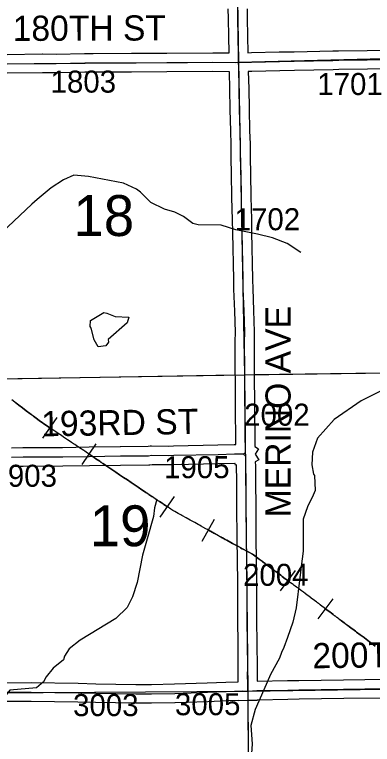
# Model space of a CAD drawing. Extents: x 23.6 to 68.7, y -63 to -29.
# Drawn here: x 44.865 to 46.003, y -43.771 to -41.451 of the extents above; entities that cross this region are included whole.
import ezdxf

# ---------------------------------------------------------------- set-up
doc = ezdxf.new("R2010")
doc.units = 0
for name, color, linetype in [('tdCoHydroRiver', 7, 'Continuous'), ('tdCoPipe', 7, 'Continuous'), ('tdCoSecRdNmbr', 7, 'Continuous'), ('tdCoSecRdTxt', 7, 'Continuous'), ('tdCoSecRteBand', 7, 'Continuous'), ('tdCoSecRteCL', 7, 'Continuous'), ('tdCoSectLine', 7, 'Continuous'), ('tdCoSectLinePart', 7, 'Continuous'), ('tdCoSectNmbr', 7, 'Continuous'), ('tdCoSurfEarth', 7, 'Continuous'), ('tdCoSurfGravel', 7, 'Continuous')]:
    doc.layers.add(name, color=color, linetype=linetype)

msp = doc.modelspace()

# ---------------------------------------------------------------- linework, layer by layer
at = {"layer": 'tdCoHydroRiver'}
for points in [[(45.4491, -42.1189), (45.4314, -42.1144), (45.4023, -42.0926), (45.3749, -42.0786), (45.3412, -42.0695), (45.2977, -42.0478), (45.2652, -42.015), (45.2524, -42.0056), (45.2112, -41.9871), (45.1005, -41.966), (45.0531, -41.9617), (45.0201, -41.9762), (44.9809, -42.0019), (44.9371, -42.0386), (44.9198, -42.053), (44.8244, -42.1439), (44.7948, -42.1836), (44.7854, -42.19)], [(45.775, -42.2069), (45.7316, -42.179), (45.6852, -42.1606), (45.6373, -42.1484), (45.5687, -42.135), (45.5223, -42.1197), (45.4491, -42.1189)], [(46.2978, -42.2343), (46.303, -42.2722), (46.2936, -42.2833), (46.2403, -42.3139), (46.231, -42.3282), (46.2141, -42.3742), (46.2127, -42.3868), (46.2096, -42.3963), (46.2069, -42.4421), (46.2118, -42.4547), (46.2137, -42.4799), (46.2107, -42.4957), (46.2013, -42.5037), (46.1683, -42.5152), (46.1355, -42.5502), (46.1199, -42.563), (46.0605, -42.6221), (46.0325, -42.6462), (45.9667, -42.6787), (45.8808, -42.7384), (45.8279, -42.7976), (45.8127, -42.8421), (45.81, -42.8817)], [(45.1309, -42.5072), (45.1181, -42.4852), (45.1083, -42.4474), (45.1051, -42.4427), (45.1065, -42.4237), (45.1488, -42.3981), (45.1583, -42.3996), (45.1853, -42.4104), (45.2279, -42.4131), (45.2233, -42.4305), (45.1623, -42.4832), (45.1639, -42.4926), (45.1546, -42.5038), (45.1309, -42.5072)], [(45.81, -42.8817), (45.8152, -42.9118), (45.8185, -42.9165), (45.8208, -42.9641), (45.8147, -42.9785), (45.7963, -43.0153), (45.7828, -43.0551), (45.7823, -43.1562), (45.7765, -43.2052), (45.7722, -43.2415), (45.7606, -43.3364), (45.75, -43.3823), (45.7332, -43.4314), (45.7209, -43.4631), (45.7132, -43.4789), (45.7071, -43.4964), (45.6792, -43.5488), (45.6577, -43.5979), (45.6299, -43.6598), (45.6163, -43.7105), (45.6201, -43.7688), (45.6174, -43.8146)], [(45.3171, -42.9922), (45.3095, -43.0191), (45.3066, -43.046), (45.2867, -43.1172), (45.2714, -43.1694), (45.2549, -43.2564), (45.2395, -43.3023), (45.2225, -43.3356), (45.1865, -43.3707), (45.0735, -43.4397), (45.039, -43.4668), (45.0235, -43.4906), (45.0204, -43.5017), (44.9875, -43.5289), (44.9657, -43.5559), (44.9564, -43.5718), (44.9345, -43.5909), (44.8493, -43.5981), (44.8337, -43.6187), (44.8228, -43.6394), (44.7998, -43.7074), (44.7895, -43.788)]]:
    msp.add_lwpolyline(points, dxfattribs=at)
at = {"layer": 'tdCoPipe'}
for p, q in [((44.955, -42.7979), (45.0002, -42.7316)), ((45.0796, -42.8816), (45.1246, -42.8152)), ((45.3284, -43.0488), (45.3737, -42.9827)), ((45.4617, -43.1247), (45.5011, -43.0549)), ((45.7102, -43.2825), (45.7578, -43.218)), ((45.83, -43.3722), (45.8782, -43.3081))]:
    msp.add_line(p, q, dxfattribs=at)
for points in [[(44.8558, -42.675), (44.8663, -42.6831), (44.8782, -42.6921), (44.89, -42.7011), (44.9019, -42.71), (44.9136, -42.7189), (44.9196, -42.7234), (44.9218, -42.7251), (44.924, -42.7266), (44.9255, -42.7279), (44.9376, -42.7369), (44.939, -42.738), (44.9476, -42.7443), (44.9496, -42.7458), (44.961, -42.7536), (44.9723, -42.7614), (44.9775, -42.7647), (44.9776, -42.7648)], [(46.0119, -43.4587), (45.9998, -43.4497), (45.9935, -43.4447), (45.9882, -43.4408), (45.9776, -43.4326), (45.9763, -43.4317), (45.9643, -43.4227), (45.9522, -43.4138), (45.9486, -43.411), (45.9404, -43.4049), (45.9383, -43.4034), (45.9296, -43.397), (45.9284, -43.3961), (45.9165, -43.3872), (45.915, -43.3861), (45.9128, -43.3844), (45.9045, -43.3783), (45.8996, -43.3745), (45.8936, -43.37), (45.8926, -43.3691), (45.8909, -43.368), (45.8889, -43.3665), (45.8851, -43.3637), (45.8815, -43.3609), (45.8789, -43.359), (45.8777, -43.3582), (45.8712, -43.3531), (45.8684, -43.3509), (45.867, -43.35), (45.8562, -43.3418), (45.855, -43.3409), (45.8454, -43.3337), (45.8435, -43.3323), (45.8369, -43.3273), (45.832, -43.3236), (45.8309, -43.3226), (45.8283, -43.3208), (45.8246, -43.318), (45.8201, -43.3147), (45.8191, -43.3139), (45.8081, -43.3057), (45.8067, -43.3046), (45.8003, -43.2999), (45.7954, -43.2962), (45.7892, -43.2916), (45.7833, -43.2873), (45.7774, -43.2829), (45.7731, -43.2797), (45.7663, -43.2744), (45.7652, -43.2736), (45.7614, -43.2708), (45.7577, -43.268), (45.7545, -43.2656), (45.7508, -43.2629), (45.7474, -43.2603), (45.7428, -43.2569), (45.7402, -43.2549), (45.7388, -43.2539), (45.7277, -43.2457), (45.7257, -43.2442), (45.7158, -43.2369), (45.7111, -43.2333), (45.7038, -43.2279), (45.6995, -43.2248), (45.6955, -43.2218), (45.6917, -43.219), (45.6796, -43.21), (45.6677, -43.201), (45.6648, -43.1988), (45.6614, -43.1962), (45.6558, -43.1919), (45.6547, -43.1911), (45.6465, -43.1848), (45.644, -43.1829), (45.6329, -43.1746), (45.6242, -43.1681), (45.6211, -43.1664), (45.6094, -43.1601), (45.6032, -43.1567), (45.5915, -43.1505), (45.5887, -43.149), (45.5837, -43.1459), (45.5808, -43.1444), (45.5785, -43.1431), (45.5768, -43.1422), (45.5661, -43.1363), (45.5641, -43.1352), (45.558, -43.1319), (45.553, -43.1291), (45.5398, -43.122), (45.5348, -43.1192), (45.5283, -43.1156), (45.5267, -43.1148), (45.5251, -43.1138), (45.5215, -43.1119), (45.5196, -43.1109), (45.5154, -43.1086), (45.5134, -43.1075), (45.5003, -43.1003), (45.4986, -43.0993), (45.4952, -43.0974), (45.4937, -43.0965), (45.4882, -43.0936), (45.4869, -43.0928), (45.4821, -43.0903), (45.4781, -43.088), (45.4751, -43.0864), (45.4619, -43.0792), (45.4602, -43.0782), (45.4581, -43.0771), (45.4533, -43.0744), (45.4492, -43.0721), (45.4435, -43.069), (45.4378, -43.0657), (45.4361, -43.0649), (45.4234, -43.0578), (45.4103, -43.0506), (45.3994, -43.0447), (45.3971, -43.0435), (45.394, -43.0417), (45.3914, -43.0403), (45.387, -43.0379), (45.3856, -43.0371), (45.3746, -43.0311), (45.3686, -43.0277), (45.362, -43.0233), (45.3497, -43.0149), (45.3481, -43.0138), (45.3446, -43.0114), (45.3396, -43.0081), (45.3372, -43.0065), (45.3311, -43.0024), (45.326, -42.999), (45.3186, -42.9941), (45.3139, -42.991), (45.3119, -42.9896), (45.3074, -42.9866), (45.304, -42.9844), (45.3018, -42.9829), (45.292, -42.9762), (45.287, -42.9729), (45.2825, -42.9698), (45.2782, -42.9669), (45.27, -42.9614), (45.2576, -42.9531), (45.2453, -42.9449), (45.2386, -42.9405), (45.2359, -42.9386), (45.2236, -42.9304), (45.211, -42.9221), (45.1989, -42.9139), (45.1865, -42.9056), (45.174, -42.8972), (45.1616, -42.8888), (45.1504, -42.8812), (45.1458, -42.8781), (45.1454, -42.8778), (45.1451, -42.8775), (45.1439, -42.8767), (45.1436, -42.8765), (45.1429, -42.8761), (45.1422, -42.8756), (45.141, -42.8748), (45.1402, -42.8742), (45.1398, -42.8738), (45.1394, -42.8736), (45.1379, -42.8727), (45.1376, -42.8724), (45.1371, -42.8721), (45.1356, -42.871), (45.1236, -42.863), (45.1175, -42.8588), (45.1053, -42.8506), (45.0939, -42.8429), (45.0921, -42.8416), (45.0879, -42.8388), (45.0848, -42.8368), (45.0799, -42.8335), (45.0771, -42.8316), (45.0645, -42.8234), (45.061, -42.821), (45.0562, -42.8177), (45.0521, -42.815), (45.0461, -42.811), (45.0414, -42.8078), (45.0332, -42.8022), (45.0208, -42.794), (45.0138, -42.7892), (45.0083, -42.7855), (45.0003, -42.7801), (44.9959, -42.7772), (44.9834, -42.7688), (44.9774, -42.7647), (44.9723, -42.7614), (44.961, -42.7536), (44.9496, -42.7459), (44.9475, -42.7444), (44.939, -42.7381), (44.9375, -42.737), (44.9255, -42.7279), (44.924, -42.7267), (44.9218, -42.7251), (44.9196, -42.7234), (44.9135, -42.7189), (44.9019, -42.7101), (44.89, -42.7011), (44.8782, -42.6921), (44.8662, -42.6831), (44.8558, -42.6751)], [(45.1021, -42.8484), (45.1053, -42.8506), (45.1175, -42.8588), (45.1237, -42.8629), (45.1356, -42.871), (45.1372, -42.8721), (45.1376, -42.8724), (45.1379, -42.8726), (45.1394, -42.8736), (45.1398, -42.8738), (45.1403, -42.8742), (45.1411, -42.8747), (45.1422, -42.8755), (45.143, -42.876), (45.1436, -42.8765), (45.144, -42.8766), (45.1451, -42.8775), (45.1454, -42.8777), (45.1458, -42.878), (45.1504, -42.8811), (45.1617, -42.8888), (45.1741, -42.8971), (45.1865, -42.9056), (45.1989, -42.9139), (45.211, -42.922), (45.2236, -42.9303), (45.236, -42.9386), (45.2387, -42.9404), (45.2454, -42.9448), (45.2577, -42.953), (45.2701, -42.9614), (45.2782, -42.9668), (45.2825, -42.9698), (45.2871, -42.9728), (45.292, -42.9762), (45.3018, -42.9828), (45.3041, -42.9843), (45.3075, -42.9865), (45.3119, -42.9895), (45.314, -42.991), (45.3187, -42.9941), (45.326, -42.9989), (45.3311, -43.0023), (45.3373, -43.0064), (45.3396, -43.008), (45.3446, -43.0113), (45.3481, -43.0137), (45.3497, -43.0148), (45.3511, -43.0157)], [(45.4814, -43.0898), (45.4822, -43.0902), (45.4869, -43.0928), (45.4882, -43.0935), (45.4937, -43.0965), (45.4952, -43.0974), (45.4987, -43.0992), (45.5003, -43.1002), (45.5135, -43.1074), (45.5155, -43.1085), (45.5196, -43.1108), (45.5215, -43.1119), (45.5251, -43.1138), (45.5267, -43.1147), (45.5283, -43.1155), (45.5349, -43.1191), (45.5399, -43.1219), (45.553, -43.129), (45.558, -43.1318), (45.5641, -43.1352), (45.5661, -43.1363), (45.5768, -43.1421), (45.5786, -43.1431), (45.5808, -43.1443), (45.5837, -43.1459), (45.5887, -43.1489), (45.5916, -43.1505), (45.6032, -43.1567), (45.6095, -43.16), (45.6211, -43.1663), (45.6242, -43.168), (45.6329, -43.1745), (45.6441, -43.1829), (45.6465, -43.1847), (45.6548, -43.1911), (45.6558, -43.1919), (45.6614, -43.1961), (45.6649, -43.1988), (45.6677, -43.2009), (45.6797, -43.2099), (45.6917, -43.2189), (45.6956, -43.2218), (45.6996, -43.2247), (45.7038, -43.2279), (45.7111, -43.2333), (45.7158, -43.2368), (45.7257, -43.2442), (45.7277, -43.2456), (45.734, -43.2503)], [(45.8541, -43.3401), (45.855, -43.3408), (45.8563, -43.3418), (45.867, -43.3499), (45.8684, -43.3509), (45.8712, -43.3531), (45.8777, -43.3581), (45.8789, -43.359), (45.8815, -43.3608), (45.8851, -43.3636), (45.889, -43.3664), (45.8909, -43.3679), (45.8926, -43.3691), (45.8936, -43.3699), (45.8997, -43.3744), (45.9046, -43.3782), (45.9128, -43.3844), (45.9151, -43.386), (45.9165, -43.3871), (45.9284, -43.396), (45.9297, -43.3969), (45.9383, -43.4033), (45.9404, -43.4048), (45.9486, -43.411), (45.9523, -43.4137), (45.9644, -43.4226), (45.9764, -43.4316), (45.9776, -43.4326), (45.9883, -43.4407), (45.9936, -43.4447), (45.9999, -43.4496), (46.0119, -43.4586)]]:
    msp.add_lwpolyline(points, dxfattribs=at)
at = {"layer": 'tdCoSecRteBand'}
for points in [[(44.8408, -41.5772), (44.9529, -41.576), (44.9532, -41.576), (44.9534, -41.576), (44.997, -41.5764), (45.087, -41.5739), (45.0875, -41.5739), (45.0879, -41.5739), (45.1143, -41.5739), (45.2366, -41.5737), (45.3489, -41.5732), (45.495, -41.5721), (45.4952, -41.5721), (45.4955, -41.5721), (45.5468, -41.5724), (45.5459, -41.5203), (45.545, -41.4635), (45.5444, -41.4328)], [(45.6044, -41.4319), (45.6049, -41.4624), (45.6049, -41.4624), (45.6049, -41.4624), (45.6059, -41.5193), (45.6059, -41.5193), (45.6059, -41.5193), (45.6068, -41.5719), (45.618, -41.5716), (45.7068, -41.5695), (45.7069, -41.5695), (45.707, -41.5695), (45.7536, -41.5686), (45.8766, -41.5662), (45.8948, -41.5657), (45.895, -41.5657), (45.8953, -41.5657), (45.9858, -41.5647), (46.0318, -41.5635)], [(46.0328, -41.6235), (45.9871, -41.6247), (45.9869, -41.6247), (45.9867, -41.6247), (45.8961, -41.6257), (45.8781, -41.6262), (45.878, -41.6262), (45.8779, -41.6262), (45.7548, -41.6286), (45.7548, -41.6286), (45.7547, -41.6286), (45.7081, -41.6294), (45.6194, -41.6316), (45.6194, -41.6316), (45.6194, -41.6316), (45.608, -41.6318), (45.6095, -41.6859), (45.6095, -41.6861), (45.6095, -41.6862), (45.6105, -41.7508), (45.6122, -41.8201), (45.6138, -41.8611), (45.6138, -41.8617), (45.6138, -41.8623), (45.6138, -41.9061), (45.615, -41.9563), (45.615, -41.9564), (45.615, -41.9566), (45.616, -42.0301), (45.618, -42.1023), (45.618, -42.1024), (45.618, -42.1025), (45.6188, -42.1414), (45.6188, -42.1415), (45.6188, -42.1416), (45.6195, -42.1933), (45.6207, -42.2395), (45.6207, -42.2396), (45.6207, -42.2397), (45.6217, -42.2935), (45.6223, -42.3219), (45.6249, -42.3919), (45.6249, -42.3919), (45.6249, -42.392), (45.627, -42.4591), (45.6271, -42.4598), (45.627, -42.4606), (45.6265, -42.4914), (45.6268, -42.5799), (45.627, -42.6175), (45.6274, -42.6709), (45.6278, -42.7206), (45.6286, -42.7859), (45.6292, -42.8241), (45.6407, -42.8311), (45.6303, -42.8482), (45.6412, -42.8658), (45.6304, -42.8725), (45.6307, -42.8852), (45.6306, -42.8852), (45.6314, -42.9351), (45.6314, -42.9352), (45.6314, -42.9354), (45.6318, -43.0172), (45.6326, -43.1124), (45.6336, -43.19), (45.6345, -43.2503), (45.6345, -43.2505), (45.6345, -43.2506), (45.6347, -43.2923), (45.6347, -43.2924), (45.6347, -43.2925), (45.6345, -43.3774), (45.6355, -43.4488), (45.6355, -43.4489), (45.6355, -43.4489), (45.6363, -43.5275), (45.6363, -43.5278), (45.6363, -43.528), (45.6361, -43.5523), (45.6362, -43.5702)], [(44.8546, -42.8278), (44.8913, -42.827), (44.8916, -42.827), (44.8919, -42.827), (45.0176, -42.8266), (45.1017, -42.8252), (45.1018, -42.8252), (45.1019, -42.8252), (45.2012, -42.824), (45.2012, -42.824), (45.2013, -42.824), (45.2892, -42.8232), (45.2966, -42.8223), (45.2986, -42.822), (45.3006, -42.822), (45.3528, -42.8224), (45.3698, -42.8217), (45.3701, -42.8217), (45.3703, -42.8217), (45.5111, -42.8191), (45.5636, -42.8176), (45.564, -42.8176), (45.5644, -42.8176), (45.5689, -42.8176), (45.5687, -42.812), (45.569, -42.812), (45.5686, -42.7868), (45.5686, -42.7868), (45.5686, -42.7867), (45.5678, -42.7212), (45.5678, -42.7212), (45.5678, -42.7211), (45.5674, -42.6714), (45.5674, -42.6714), (45.5674, -42.6714), (45.567, -42.6179), (45.567, -42.6179), (45.567, -42.6178), (45.5668, -42.5802), (45.5668, -42.5801), (45.5668, -42.5801), (45.5665, -42.4914), (45.5665, -42.491), (45.5665, -42.4906), (45.567, -42.4602), (45.5649, -42.394), (45.5623, -42.3238), (45.5623, -42.3236), (45.5623, -42.3234), (45.5617, -42.2948), (45.5617, -42.2947), (45.5617, -42.2947), (45.5607, -42.2409), (45.5596, -42.1947), (45.5596, -42.1945), (45.5596, -42.1944), (45.5588, -42.1426), (45.558, -42.1039), (45.556, -42.0316), (45.556, -42.0314), (45.556, -42.0312), (45.555, -41.9575), (45.5538, -41.9072), (45.5538, -41.9068), (45.5538, -41.9065), (45.5538, -41.8628), (45.5523, -41.8222), (45.5523, -41.822), (45.5523, -41.8218), (45.5505, -41.7522), (45.5505, -41.752), (45.5505, -41.7519), (45.5495, -41.6873), (45.5481, -41.633), (45.548, -41.633), (45.548, -41.6329), (45.5478, -41.6329), (45.5478, -41.6324), (45.4953, -41.6321), (45.3493, -41.6332), (45.3493, -41.6332), (45.3492, -41.6332), (45.2368, -41.6337), (45.2367, -41.6337), (45.2367, -41.6337), (45.1144, -41.6339), (45.1143, -41.6339), (45.1143, -41.6339), (45.0883, -41.6339), (44.9981, -41.6363), (44.9976, -41.6364), (44.997, -41.6364), (44.9533, -41.636), (44.8412, -41.6372)], [(44.7576, -43.5748), (44.9174, -43.5747), (44.9176, -43.5747), (44.9178, -43.5747), (45.0671, -43.5768), (45.0672, -43.5768), (45.0674, -43.5768), (45.1237, -43.5781), (45.2504, -43.5801), (45.2999, -43.5803), (45.3733, -43.5788), (45.4776, -43.5752), (45.5369, -43.5729), (45.537, -43.5729), (45.5371, -43.5729), (45.5762, -43.5717), (45.5761, -43.5525), (45.5761, -43.5523), (45.5761, -43.552), (45.5763, -43.5278), (45.5755, -43.4496), (45.5745, -43.378), (45.5745, -43.3778), (45.5745, -43.3776), (45.5747, -43.2924), (45.5745, -43.2511), (45.5736, -43.1909), (45.5736, -43.1908), (45.5736, -43.1908), (45.5726, -43.113), (45.5726, -43.113), (45.5726, -43.1129), (45.5718, -43.0176), (45.5718, -43.0176), (45.5718, -43.0175), (45.5714, -42.9358), (45.5706, -42.8827), (45.5677, -42.8834), (45.5664, -42.8776), (45.5648, -42.8776), (45.5126, -42.8791), (45.5125, -42.8791), (45.5123, -42.8791), (45.3717, -42.8817), (45.3544, -42.8823), (45.3538, -42.8824), (45.3531, -42.8824), (45.3021, -42.882), (45.2949, -42.883), (45.2932, -42.8832), (45.2914, -42.8832), (45.2019, -42.884), (45.1027, -42.8852), (45.0184, -42.8866), (45.0182, -42.8866), (45.018, -42.8866), (44.8924, -42.887), (44.8557, -42.8878)], [(45.6362, -43.5702), (45.7329, -43.5683), (45.7329, -43.5683), (45.7329, -43.5683), (45.7685, -43.5676), (45.7685, -43.5676), (45.7686, -43.5676), (45.911, -43.5656), (46.0461, -43.5637)], [(46.0473, -43.6237), (45.9118, -43.6256), (45.9118, -43.6256), (45.9118, -43.6256), (45.7695, -43.6276), (45.7341, -43.6283), (45.6377, -43.6302), (45.6377, -43.6306), (45.6367, -43.6306), (45.6367, -43.6316), (45.6074, -43.6313), (45.5781, -43.6325), (45.5781, -43.6321), (45.5777, -43.6321), (45.5777, -43.6317), (45.5391, -43.6329), (45.4798, -43.6352), (45.4798, -43.6352), (45.4797, -43.6352), (45.3752, -43.6388), (45.3749, -43.6388), (45.3747, -43.6388), (45.3007, -43.6403), (45.3004, -43.6403), (45.3, -43.6403), (45.2501, -43.6401), (45.2499, -43.6401), (45.2497, -43.6401), (45.1226, -43.6381), (45.1225, -43.6381), (45.1224, -43.6381), (45.0661, -43.6368), (44.9172, -43.6347), (44.7579, -43.6348)]]:
    msp.add_lwpolyline(points, dxfattribs=at)
at = {"layer": 'tdCoSecRteCL'}
msp.add_line((45.5999, -42.856), (45.5995, -42.8412), dxfattribs=at)
for points in [[(45.5774, -41.6024), (45.5769, -41.5796), (45.5759, -41.5198), (45.5749, -41.463), (45.5744, -41.4322), (45.5744, -41.4048), (45.5732, -41.327), (45.5718, -41.2698), (45.5706, -41.2154), (45.5704, -41.1735), (45.5688, -41.1225), (45.5684, -41.1012)], [(44.6009, -41.6086), (44.607, -41.6085), (44.6644, -41.6087), (44.7137, -41.608), (44.8071, -41.607), (44.8409, -41.6072), (44.9532, -41.606), (44.9973, -41.6064), (45.0879, -41.6039), (45.1143, -41.6039), (45.2366, -41.6037), (45.3491, -41.6032), (45.4953, -41.6021), (45.5679, -41.6026), (45.5774, -41.6024)], [(45.5774, -41.6024), (45.5906, -41.6022), (45.6187, -41.6016), (45.7075, -41.5995), (45.7542, -41.5986), (45.8773, -41.5962), (45.8956, -41.5957), (45.9863, -41.5947), (46.0325, -41.5935)], [(45.5995, -42.8412), (45.5994, -42.8369), (45.5986, -42.7864), (45.5978, -42.7209), (45.5974, -42.6711), (45.597, -42.6177), (45.5968, -42.58), (45.5965, -42.4912), (45.597, -42.46), (45.5949, -42.393), (45.5923, -42.3227), (45.5917, -42.2941), (45.5907, -42.2403), (45.5895, -42.1939), (45.5888, -42.142), (45.588, -42.1032), (45.586, -42.0308), (45.585, -41.957), (45.5838, -41.9065), (45.5838, -41.8623), (45.5822, -41.821), (45.5805, -41.7514), (45.5795, -41.6867), (45.5777, -41.6194), (45.5774, -41.6024)], [(44.855, -42.8578), (44.892, -42.857), (45.0179, -42.8566), (45.1023, -42.8552), (45.2016, -42.854), (45.2912, -42.8532), (45.3004, -42.852), (45.3533, -42.8524), (45.3709, -42.8517), (45.5118, -42.8491), (45.5644, -42.8476), (45.5905, -42.8476)], [(45.5905, -42.8476), (45.5928, -42.8471), (45.5949, -42.8462), (45.5968, -42.8448), (45.5983, -42.8431), (45.5995, -42.8412)], [(45.5905, -42.8476), (45.5929, -42.8487), (45.595, -42.8501), (45.5969, -42.8518), (45.5986, -42.8538), (45.5999, -42.856)], [(45.6069, -43.6013), (45.6063, -43.5768), (45.6061, -43.5523), (45.6063, -43.5278), (45.6055, -43.4492), (45.6045, -43.3776), (45.6047, -43.2924), (45.6045, -43.2508), (45.6036, -43.1904), (45.6026, -43.1127), (45.6018, -43.0174), (45.6014, -42.9355), (45.6006, -42.8818), (45.5999, -42.856)], [(45.6069, -43.6013), (45.6355, -43.6002), (45.7335, -43.5983), (45.769, -43.5976), (45.9114, -43.5956), (46.0469, -43.5937)], [(44.7576, -43.6048), (44.9174, -43.6047), (45.0667, -43.6068), (45.1231, -43.6081), (45.2502, -43.6101), (45.3001, -43.6103), (45.3741, -43.6088), (45.4787, -43.6052), (45.538, -43.6029), (45.591, -43.6012), (45.6069, -43.6013)]]:
    msp.add_lwpolyline(points, dxfattribs=at)
at = {"layer": 'tdCoSectLine'}
for points in [[(45.561, -40.6057), (45.577, -41.6024)], [(45.577, -41.6024), (46.583, -41.5765)], [(44.6006, -41.6086), (45.577, -41.6024)], [(45.577, -41.6024), (45.5964, -42.5957)], [(44.6126, -42.6121), (45.5964, -42.5957)], [(45.5964, -42.5957), (46.5964, -42.5819)], [(45.5964, -42.5957), (45.6066, -43.6013)], [(45.6066, -43.6013), (46.6062, -43.5866)], [(44.6289, -43.6086), (45.6066, -43.6013)], [(45.6066, -43.6013), (45.6121, -44.5846)]]:
    msp.add_lwpolyline(points, dxfattribs=at)
at = {"layer": 'tdCoSectLinePart'}
for points in [[(44.6425, -42.6116), (45.5667, -42.5962)], [(45.6271, -42.5953), (46.5964, -42.5819)], [(45.6067, -43.631), (45.6121, -44.5846)]]:
    msp.add_lwpolyline(points, dxfattribs=at)
at = {"layer": 'tdCoSurfEarth'}
msp.add_lwpolyline([(44.855, -42.8578), (44.892, -42.857), (45.0179, -42.8566), (45.1023, -42.8552), (45.2016, -42.854), (45.2912, -42.8532), (45.3004, -42.852)], dxfattribs=at)
at = {"layer": 'tdCoSurfGravel'}
for points in [[(45.6069, -43.6013), (45.6063, -43.5768), (45.6061, -43.5523), (45.6063, -43.5278), (45.6055, -43.4492), (45.6045, -43.3776), (45.6047, -43.2924), (45.6045, -43.2508), (45.6036, -43.1904), (45.6026, -43.1127), (45.6018, -43.0174), (45.6014, -42.9355), (45.6006, -42.8818), (45.5999, -42.856), (45.5995, -42.8412), (45.5994, -42.8369), (45.5986, -42.7864), (45.5978, -42.7209), (45.5974, -42.6711), (45.597, -42.6177), (45.5968, -42.58), (45.5965, -42.4912), (45.597, -42.46), (45.5949, -42.393), (45.5923, -42.3227), (45.5917, -42.2941), (45.5907, -42.2403), (45.5895, -42.1939), (45.5888, -42.142), (45.588, -42.1032), (45.586, -42.0308), (45.585, -41.957), (45.5838, -41.9065), (45.5838, -41.8623), (45.5822, -41.821), (45.5805, -41.7514), (45.5795, -41.6867), (45.5777, -41.6194), (45.5774, -41.6024), (45.5769, -41.5796), (45.5759, -41.5198), (45.5749, -41.463), (45.5744, -41.4322)], [(44.5935, -41.6088), (44.6009, -41.6086), (44.607, -41.6085), (44.6644, -41.6087), (44.7137, -41.608), (44.8071, -41.607), (44.8409, -41.6072), (44.9532, -41.606), (44.9973, -41.6064), (45.0879, -41.6039), (45.1143, -41.6039), (45.2366, -41.6037), (45.3491, -41.6032), (45.4953, -41.6021), (45.5679, -41.6026), (45.5774, -41.6024), (45.5906, -41.6022), (45.6187, -41.6016), (45.7075, -41.5995), (45.7542, -41.5986), (45.8773, -41.5962), (45.8956, -41.5957), (45.9863, -41.5947), (46.0325, -41.5935)], [(45.3004, -42.852), (45.3533, -42.8524), (45.3709, -42.8517), (45.5118, -42.8491), (45.5644, -42.8476), (45.5905, -42.8476), (45.5929, -42.8487), (45.595, -42.8501), (45.5969, -42.8518), (45.5986, -42.8538), (45.5999, -42.856)], [(45.5905, -42.8476), (45.5928, -42.8471), (45.5949, -42.8462), (45.5968, -42.8448), (45.5983, -42.8431), (45.5995, -42.8412)], [(44.7576, -43.6048), (44.9174, -43.6047), (45.0667, -43.6068), (45.1231, -43.6081), (45.2502, -43.6101), (45.3001, -43.6103), (45.3741, -43.6088), (45.4787, -43.6052), (45.538, -43.6029), (45.591, -43.6012), (45.6069, -43.6013), (45.6355, -43.6002), (45.7335, -43.5983), (45.769, -43.5976), (45.9114, -43.5956), (46.0469, -43.5937)]]:
    msp.add_lwpolyline(points, dxfattribs=at)

# ---------------------------------------------------------------- texts
at = {"layer": 'tdCoSecRdNmbr'}
for s, rotation, p in [('1803', 0.035, (44.9794, -41.6989)), ('1701', 0.0357, (45.8275, -41.7065)), ('1702', 0.0355, (45.5647, -42.1364)), ('2002', 0.0355, (45.5951, -42.7578)), ('1905', 0.0353, (45.3403, -42.9247)), ('1903', 0.0349, (44.7915, -42.952)), ('2004', 0.0355, (45.5914, -43.267)), ('3003', 0.0352, (45.051, -43.6812)), ('3005', 0.0352, (45.3749, -43.6783))]:
    msp.add_text(s, height=0.07, rotation=rotation, dxfattribs=at).set_placement(p)
at = {"layer": 'tdCoSecRdTxt'}
for s, rotation, p in [('180TH ST', 0.1684, (44.8589, -41.5344)), ('MERINO AVE', 90, (45.7427, -43.049)), ('193RD ST', 0.902, (44.9501, -42.7917)), ('200TH ST', 0.7825, (45.8124, -43.5292))]:
    msp.add_text(s, height=0.08, rotation=rotation, dxfattribs=at).set_placement(p)
at = {"layer": 'tdCoSectNmbr'}
for s, rotation, p in [('18', 0.035, (45.0519, -42.1548)), ('19', 0.0351, (45.1037, -43.1411))]:
    msp.add_text(s, height=0.13, rotation=rotation, dxfattribs=at).set_placement(p)

doc.saveas('drawing.dxf')
